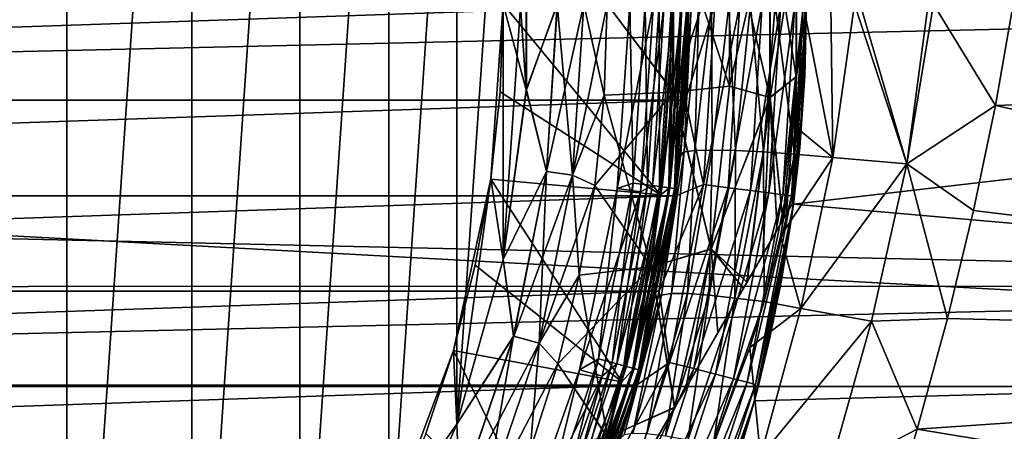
# Model space of a CAD drawing. Header units: metres. Extents: x -139 to 106, y -189 to 40.
# Tile 276 of 291: x 82.82 to 91.18, y -3.62 to -0.13. Entities that reach past the tile are written whole.
import ezdxf

# ---------------------------------------------------------------- set-up
doc = ezdxf.new("R2010")
doc.units = ezdxf.units.M
doc.layers.add('solid_153_ABGANG1_SW0003', color=7, linetype='CONTINUOUS')

msp = doc.modelspace()

# ---------------------------------------------------------------- linework, layer by layer
at = {"layer": 'solid_153_ABGANG1_SW0003'}
for points in [[(82.032326, 9.095349, 28.537949), (83.219223, 8.257363, 28.537949), (82.032333, -9.095345, 28.537949)], [(83.219223, 8.257363, 28.537949), (83.219231, -8.257359, 28.537949), (82.032333, -9.095345, 28.537949)], [(83.219223, 8.257363, 28.537949), (84.280884, 7.26566, 28.537949), (83.219231, -8.257359, 28.537949)], [(84.280884, 7.26566, 28.537949), (84.280891, -7.265655, 28.537949), (83.219231, -8.257359, 28.537949)], [(84.280884, 7.26566, 28.537949), (85.197647, 6.13864, 28.537949), (84.280891, -7.265655, 28.537949)], [(85.197647, 6.13864, 28.537949), (85.197655, -6.138634, 28.537949), (84.280891, -7.265655, 28.537949)], [(85.197647, 6.13864, 28.537949), (85.952446, 4.897264, 28.537949), (85.197655, -6.138634, 28.537949)], [(85.952446, 4.897264, 28.537949), (85.952454, -4.897257, 28.537949), (85.197655, -6.138634, 28.537949)], [(85.952446, 4.897264, 28.537949), (86.531204, 3.564679, 28.537949), (85.952454, -4.897257, 28.537949)], [(86.531204, 3.564679, 28.537949), (86.531204, -3.564672, 28.537949), (85.952454, -4.897257, 28.537949)], [(86.531204, 3.564679, 28.537949), (86.923134, 2.165716, 28.537949), (86.531204, -3.564672, 28.537949)], [(86.923134, 2.165716, 28.537949), (86.923134, -2.165708, 28.537949), (86.531204, -3.564672, 28.537949)], [(86.923134, 2.165716, 28.537949), (87.120941, 0.726418, 28.537949), (86.923134, -2.165708, 28.537949)], [(87.120934, -0.726433, 44.537949), (86.923134, 2.165693, 44.537949), (86.925003, 0, 44.537949)], [(87.120934, -0.726433, 44.537949), (87.120941, 0.726395, 44.537949), (86.923134, 2.165693, 44.537949)], [(89.190033, -0.792887, 30.873369), (88.846123, 0.696166, 30.100658), (89.190041, 0.79285, 30.873369)], [(89.190926, 0.792185, 42.20013), (88.84742, 0.695155, 42.973019), (88.84742, -0.695076, 42.973019)], [(89.190926, 0.792185, 42.20013), (88.84742, -0.695076, 42.973019), (89.190926, -0.792235, 42.20013)], [(89.190033, -0.792887, 30.873369), (89.190041, 0.79285, 30.873369), (89.413574, -0.61593, 31.693947)], [(89.190041, 0.79285, 30.873369), (89.413574, 0.615928, 31.693947), (89.413574, -0.61593, 31.693947)], [(89.190926, 0.792185, 42.20013), (89.190926, -0.792235, 42.20013), (89.414017, 0.615585, 41.379444)], [(87.120941, 0.726418, 28.537949), (87.120941, -0.726411, 28.537949), (86.923134, -2.165708, 28.537949)], [(87.384338, 0, 44.509071), (87.120941, 0.726395, 44.537949), (87.120934, -0.726433, 44.537949)], [(87.384102, 0, 28.566771), (87.120941, -0.726411, 28.537949), (87.120941, 0.726418, 28.537949)], [(87.80719, -0.000001, 44.287949), (88.369263, -0.746751, 43.675884), (88.369263, 0.746751, 43.675884)], [(87.80719, 0, 28.787949), (88.367668, 0.746651, 29.398035), (88.367668, -0.746651, 29.398035)], [(88.367668, 0.746651, 29.398035), (88.846123, 0.696166, 30.100658), (88.846123, -0.696101, 30.100658)], [(88.367668, -0.746651, 29.398035), (88.367668, 0.746651, 29.398035), (88.846123, -0.696101, 30.100658)], [(88.84742, 0.695155, 42.973019), (88.369263, 0.746751, 43.675884), (88.369263, -0.746751, 43.675884)], [(88.84742, -0.695076, 42.973019), (88.84742, 0.695155, 42.973019), (88.369263, -0.746751, 43.675884)], [(89.190033, -0.792887, 30.873369), (88.846123, -0.696101, 30.100658), (88.846123, 0.696166, 30.100658)], [(89.190926, -0.792235, 42.20013), (89.414017, -0.615591, 41.379444), (89.414017, 0.615585, 41.379444)], [(89.413574, -0.61593, 31.693947), (89.413574, 0.615928, 31.693947), (89.5, 0, 32.537949)], [(89.414017, 0.615585, 41.379444), (89.414017, -0.615591, 41.379444), (89.5, 0, 40.537949)], [(106.32415, -3.243473, -5.962051), (46.5, 0, -5.962051), (106.5, 0, -5.962051)], [(106.32415, -3.243473, -5.962051), (46.67585, -3.243473, -5.962051), (46.5, 0, -5.962051)], [(100.499969, 0, 96.062759), (47.66711, 0, 96.062759), (47.66711, -1.202454, 96.026581)], [(100.499969, -2.390401, 95.919395), (100.499969, 0, 96.062759), (47.66711, -1.202454, 96.026581)], [(64.527664, -0.814289, 28.037949), (88.5, 0, 28.037949), (64.5, 0, 28.037949)], [(64.527664, -0.814289, 28.037949), (88.472336, -0.814296, 28.037949), (88.5, 0, 28.037949)], [(86.818886, -1.483625, 44.537949), (86.925003, 0, 44.537949), (86.898445, -0.743642, 45.037949)], [(86.923126, -2.16573, 44.537949), (86.925003, 0, 44.537949), (86.818886, -1.483625, 44.537949)], [(86.898445, -0.743642, 45.037949), (86.925003, 0, 45.037949), (88.261497, -1.616595, 46.051201)], [(86.925003, 0, 44.537949), (86.925003, 0, 45.037949), (86.898445, -0.743642, 45.037949)], [(86.923126, -2.16573, 44.537949), (87.120934, -0.726433, 44.537949), (86.925003, 0, 44.537949)], [(86.925003, 0, 45.037949), (88.37207, 0, 46.051201), (88.261497, -1.616595, 46.051201)], [(87.291222, -1.420691, 44.509071), (87.384338, 0, 44.509071), (87.120934, -0.726433, 44.537949)], [(87.290993, -1.420661, 28.566771), (87.120941, -0.726411, 28.537949), (87.384102, 0, 28.566771)], [(87.290993, -1.420661, 28.566771), (87.384102, 0, 28.566771), (87.514107, -1.450035, 28.651798)], [(87.60936, 0, 44.423988), (87.384338, 0, 44.509071), (87.291222, -1.420691, 44.509071)], [(87.51432, -1.450063, 44.423988), (87.60936, 0, 44.423988), (87.291222, -1.420691, 44.509071)], [(87.384102, 0, 28.566771), (87.609146, 0, 28.651798), (87.514107, -1.450035, 28.651798)], [(87.514107, -1.450035, 28.651798), (87.609146, 0, 28.651798), (87.78083, -0.771629, 28.787949)], [(87.51432, -1.450063, 44.423988), (87.80719, -0.000001, 44.287949), (87.60936, 0, 44.423988)], [(87.609146, 0, 28.651798), (87.80719, 0, 28.787949), (87.78083, -0.771629, 28.787949)], [(88.029419, -1.517877, 47.054852), (87.892921, -1.565691, 47.037949), (88, 0, 47.037949)], [(88.199997, 0, 47.037949), (88, 0, 47.037949), (87.892921, -1.565691, 47.037949)], [(88.091026, -1.593165, 47.037949), (88.199997, 0, 47.037949), (87.892921, -1.565691, 47.037949)], [(88.128906, 0, 47.054852), (88.029419, -1.517877, 47.054852), (88, 0, 47.037949)], [(88.292435, 0, 47.023354), (88.199997, 0, 47.037949), (88.091026, -1.593165, 47.037949)], [(88.191551, -1.539222, 47.023354), (88.292435, 0, 47.023354), (88.091026, -1.593165, 47.037949)], [(88.376183, 0, 46.980766), (88.292435, 0, 47.023354), (88.191551, -1.539222, 47.023354)], [(88.274582, -1.550153, 46.980766), (88.376183, 0, 46.980766), (88.191551, -1.539222, 47.023354)], [(88.338486, -1.558566, 46.117798), (88.261497, -1.616595, 46.051201), (88.37207, 0, 46.051201)], [(88.274582, -1.550153, 46.980766), (88.340477, -1.558829, 46.91436), (88.44265, 0, 46.91436)], [(88.274582, -1.550153, 46.980766), (88.44265, 0, 46.91436), (88.376183, 0, 46.980766)], [(88.440636, 0, 46.117798), (88.338486, -1.558566, 46.117798), (88.37207, 0, 46.051201)], [(88.340477, -1.558829, 46.91436), (88.382782, -1.564398, 46.830654), (88.485313, 0, 46.830654)], [(88.340477, -1.558829, 46.91436), (88.485313, 0, 46.830654), (88.44265, 0, 46.91436)], [(88.382782, -1.564398, 46.830654), (88.388229, -1.634014, 46.737949), (88.5, 0, 46.737949)], [(88.485313, 0, 46.830654), (88.382782, -1.564398, 46.830654), (88.5, 0, 46.737949)], [(88.482964, 0, 47.408539), (88.5, 0, 47.537949), (88.388229, -1.633999, 47.537949)], [(88.430504, -1.289636, 54.445465), (88.388229, -1.633999, 47.537949), (88.5, 0, 47.537949)], [(88.5, 0, 46.296947), (88.5, 0, 46.737949), (88.388229, -1.634014, 46.737949)], [(88.388229, -1.634014, 46.296947), (88.5, 0, 46.296947), (88.388229, -1.634014, 46.737949)], [(88.484802, 0, 46.202675), (88.5, 0, 46.296947), (88.388229, -1.634014, 46.296947)], [(88.432564, -1.27039, 54.443913), (88.430504, -1.289636, 54.445465), (88.5, 0, 47.537949)], [(88.5, 0, 50.955509), (88.432564, -1.27039, 54.443913), (88.5, 0, 47.537949)], [(88.5, 0, 50.955509), (88.5, 0, 54.37207), (88.432564, -1.27039, 54.443913)], [(88.521072, -0.025554, 54.624714), (88.432564, -1.27039, 54.443913), (88.5, 0, 54.37207)], [(88.721428, 0, 28.013126), (88.5, 0, 28.037949), (88.472336, -0.814296, 28.037949)], [(89.37262, -1.62619, 27.260469), (89.388786, -1.696844, 27.037949), (89.5, 0, 27.037949)], [(89.47493, 0, 27.260469), (89.37262, -1.62619, 27.260469), (89.5, 0, 27.037949)], [(89.388779, -1.696847, 5.037949), (89.5, 0, 5.037949), (89.442871, -1.217411, 8.727747)], [(89.388779, -1.696847, 5.037949), (104, 0, 5.037949), (89.5, 0, 5.037949)], [(89.388779, -1.696847, 5.037949), (103.840065, -2.961596, 5.037949), (104, 0, 5.037949)], [(89.388786, -1.696844, 27.037949), (89.485641, -0.610831, 16.491119), (89.5, 0, 16.537949)], [(89.388786, -1.696844, 27.037949), (89.5, 0, 16.537949), (89.5, 0, 27.037949)], [(89.413574, -0.61593, 31.693947), (89.5, 0, 32.537949), (89.392303, -1.669873, 32.537949)], [(89.392303, -1.669873, 40.537949), (89.392303, -1.669873, 32.537949), (89.5, 0, 32.537949)], [(89.392303, -1.669873, 40.537949), (89.5, 0, 32.537949), (89.5, 0, 40.537949)], [(89.414017, -0.615591, 41.379444), (89.392303, -1.669873, 40.537949), (89.5, 0, 40.537949)], [(89.442871, -1.217411, 8.727747), (89.5, 0, 5.037949), (89.485603, -0.611632, 8.584953)], [(89.485603, -0.611632, 8.584953), (89.5, 0, 5.037949), (89.5, 0, 8.53795)], [(89.485641, -0.610831, 16.491119), (89.485603, -0.611632, 8.584953), (89.5, 0, 8.53795)], [(89.5, 0, 16.537949), (89.485641, -0.610831, 16.491119), (89.5, 0, 8.53795)], [(89.722389, -1.300859, 55.948036), (89.705284, -0.000017, 55.857059), (89.908905, 0.000018, 55.913486)], [(90.353012, -1.35422, 56.07415), (89.722389, -1.300859, 55.948036), (89.908905, 0.000018, 55.913486)], [(90.353012, -1.35422, 56.07415), (89.908905, 0.000018, 55.913486), (89.956253, 0.000024, 55.925045)], [(90.353012, -1.35422, 56.07415), (89.956253, 0.000024, 55.925045), (90.533165, 0.000042, 56.024555)], [(90.353012, -1.35422, 56.07415), (90.533165, 0.000042, 56.024555), (90.579102, 0.00004, 56.029541)], [(91.104652, -0.8594, 56.081245), (90.353012, -1.35422, 56.07415), (90.579102, 0.00004, 56.029541)], [(91.104652, -0.8594, 56.081245), (90.579102, 0.00004, 56.029541), (91.254692, 0, 56.062771)], [(100.499969, -0.532421, 56.069859), (91.104652, -0.8594, 56.081245), (91.254692, 0, 56.062771)], [(87.51432, -1.450063, 44.423988), (87.78083, -0.77163, 44.287949), (87.80719, -0.000001, 44.287949)], [(87.78083, -0.771629, 28.787949), (87.80719, 0, 28.787949), (88.367668, -0.746651, 29.398035)], [(87.80719, -0.000001, 44.287949), (87.78083, -0.77163, 44.287949), (88.369263, -0.746751, 43.675884)], [(88.149139, -1.533638, 47.10474), (88.029419, -1.517877, 47.054852), (88.128906, 0, 47.054852)], [(88.149139, -1.533638, 47.10474), (88.128906, 0, 47.054852), (88.249657, 0, 47.10474)], [(88.149139, -1.533638, 47.10474), (88.249657, 0, 47.10474), (88.251961, -1.547175, 47.184212)], [(88.249657, 0, 47.10474), (88.353371, 0, 47.184212), (88.251961, -1.547175, 47.184212)], [(88.251961, -1.547175, 47.184212), (88.353371, 0, 47.184212), (88.330856, -1.557562, 47.287834)], [(88.330856, -1.557562, 47.287834), (88.432945, 0, 47.287834), (88.380447, -1.56409, 47.408539)], [(88.353371, 0, 47.184212), (88.432945, 0, 47.287834), (88.330856, -1.557562, 47.287834)], [(88.440636, 0, 46.117798), (88.382271, -1.564331, 46.202675), (88.338486, -1.558566, 46.117798)], [(88.380447, -1.56409, 47.408539), (88.482964, 0, 47.408539), (88.388229, -1.633999, 47.537949)], [(88.432945, 0, 47.287834), (88.482964, 0, 47.408539), (88.380447, -1.56409, 47.408539)], [(88.382271, -1.564331, 46.202675), (88.484802, 0, 46.202675), (88.388229, -1.634014, 46.296947)], [(88.440636, 0, 46.117798), (88.484802, 0, 46.202675), (88.382271, -1.564331, 46.202675)], [(88.462418, -1.252764, 54.730721), (88.432564, -1.27039, 54.443913), (88.521072, -0.025554, 54.624714)], [(88.462418, -1.252764, 54.730721), (88.521072, -0.025554, 54.624714), (88.585793, -0.021915, 54.874065)], [(88.551155, -1.241606, 55.018131), (88.462418, -1.252764, 54.730721), (88.585793, -0.021915, 54.874065)], [(88.721428, 0, 28.013126), (88.472336, -0.814296, 28.037949), (88.625061, -1.531751, 28.013126)], [(88.551155, -1.241606, 55.018131), (88.585793, -0.021915, 54.874065), (88.693443, -0.016311, 55.110756)], [(88.698891, -1.237998, 55.287842), (88.551155, -1.241606, 55.018131), (88.693443, -0.016311, 55.110756)], [(88.625061, -1.531751, 28.013126), (88.835037, -1.558277, 27.939308), (88.933075, 0, 27.939308)], [(88.721428, 0, 28.013126), (88.625061, -1.531751, 28.013126), (88.933075, 0, 27.939308)], [(88.698891, -1.237998, 55.287842), (88.693443, -0.016311, 55.110756), (88.840797, -0.010632, 55.325802)], [(88.898293, -1.242421, 55.522217), (88.698891, -1.237998, 55.287842), (88.840797, -0.010632, 55.325802)], [(88.835037, -1.558277, 27.939308), (89.02343, -1.582077, 27.8202), (89.122963, 0, 27.8202)], [(88.933075, 0, 27.939308), (88.835037, -1.558277, 27.939308), (89.122963, 0, 27.8202)], [(88.898293, -1.242421, 55.522217), (88.840797, -0.010632, 55.325802), (89.023285, -0.006085, 55.512192)], [(89.135658, -1.254375, 55.70792), (88.898293, -1.242421, 55.522217), (89.023285, -0.006085, 55.512192)], [(89.135658, -1.254375, 55.70792), (89.023285, -0.006085, 55.512192), (89.235321, -0.002482, 55.664158)], [(89.02343, -1.582077, 27.8202), (89.180763, -1.601953, 27.661791), (89.281555, 0, 27.661791)], [(89.122963, 0, 27.8202), (89.02343, -1.582077, 27.8202), (89.281555, 0, 27.661791)], [(89.397369, -1.273497, 55.839706), (89.135658, -1.254375, 55.70792), (89.235321, -0.002482, 55.664158)], [(89.180763, -1.601953, 27.661791), (89.299141, -1.616908, 27.472034), (89.400871, 0, 27.472034)], [(89.281555, 0, 27.661791), (89.180763, -1.601953, 27.661791), (89.400871, 0, 27.472034)], [(89.397369, -1.273497, 55.839706), (89.235321, -0.002482, 55.664158), (89.470551, -0.000008, 55.777119)], [(89.299141, -1.616908, 27.472034), (89.37262, -1.62619, 27.260469), (89.47493, 0, 27.260469)], [(89.400871, 0, 27.472034), (89.299141, -1.616908, 27.472034), (89.47493, 0, 27.260469)], [(89.421997, -1.052982, 55.82589), (89.397369, -1.273497, 55.839706), (89.470551, -0.000008, 55.777119)], [(89.722389, -1.300859, 55.948036), (89.421997, -1.052982, 55.82589), (89.470551, -0.000008, 55.777119)], [(89.722389, -1.300859, 55.948036), (89.470551, -0.000008, 55.777119), (89.705284, -0.000017, 55.857059)], [(100.499969, -0.532421, 56.069859), (100.499969, -2.918158, 56.27681), (91.104652, -0.8594, 56.081245)], [(89.190033, -0.792887, 30.873369), (89.413574, -0.61593, 31.693947), (89.297623, -1.833862, 31.694542)], [(89.190926, -0.792235, 42.20013), (89.298195, -1.832883, 41.378895), (89.414017, -0.615591, 41.379444)], [(89.330719, -1.776545, 31.854881), (89.297623, -1.833862, 31.694542), (89.413574, -0.61593, 31.693947)], [(89.414017, -0.615591, 41.379444), (89.298195, -1.832883, 41.378895), (89.330696, -1.776581, 41.22113)], [(89.414017, -0.615591, 41.379444), (89.330696, -1.776581, 41.22113), (89.377144, -1.696135, 40.878838)], [(89.377136, -1.69614, 32.197029), (89.330719, -1.776545, 31.854881), (89.413574, -0.61593, 31.693947)], [(89.377136, -1.69614, 32.197029), (89.413574, -0.61593, 31.693947), (89.392303, -1.669873, 32.537949)], [(89.414017, -0.615591, 41.379444), (89.377144, -1.696135, 40.878838), (89.392303, -1.669873, 40.537949)], [(89.388786, -1.696844, 27.037949), (89.442924, -1.216839, 16.348291), (89.485641, -0.610831, 16.491119)], [(89.442924, -1.216839, 16.348291), (89.442871, -1.217411, 8.727747), (89.485603, -0.611632, 8.584953)], [(89.485641, -0.610831, 16.491119), (89.442924, -1.216839, 16.348291), (89.485603, -0.611632, 8.584953)], [(86.818871, -1.483783, 45.037949), (86.898445, -0.743642, 45.037949), (88.261497, -1.616595, 46.051201)], [(86.818886, -1.483625, 44.537949), (86.898445, -0.743642, 45.037949), (86.818871, -1.483783, 45.037949)], [(87.291222, -1.420691, 44.509071), (87.120934, -0.726433, 44.537949), (86.923126, -2.16573, 44.537949)], [(87.290993, -1.420661, 28.566771), (86.923134, -2.165708, 28.537949), (87.120941, -0.726411, 28.537949)], [(87.701874, -1.539661, 44.287949), (88.182083, -2.228476, 43.675884), (88.369263, -0.746751, 43.675884)], [(87.78083, -0.77163, 44.287949), (87.701874, -1.539661, 44.287949), (88.369263, -0.746751, 43.675884)], [(87.78083, -0.771629, 28.787949), (88.367668, -0.746651, 29.398035), (88.180511, -2.228177, 29.398035)], [(88.180511, -2.228177, 29.398035), (88.367668, -0.746651, 29.398035), (88.689621, -2.079544, 30.100658)], [(88.691391, -2.076524, 42.973019), (88.369263, -0.746751, 43.675884), (88.182083, -2.228476, 43.675884)], [(88.367668, -0.746651, 29.398035), (88.846123, -0.696101, 30.100658), (88.689621, -2.079544, 30.100658)], [(88.691391, -2.076524, 42.973019), (88.84742, -0.695076, 42.973019), (88.369263, -0.746751, 43.675884)], [(89.190033, -0.792887, 30.873369), (88.689621, -2.079544, 30.100658), (88.846123, -0.696101, 30.100658)], [(89.190926, -0.792235, 42.20013), (88.84742, -0.695076, 42.973019), (88.691391, -2.076524, 42.973019)], [(64.527664, -0.814289, 28.037949), (64.610924, -1.627839, 28.037949), (88.472336, -0.814296, 28.037949)], [(64.610924, -1.627839, 28.037949), (88.389076, -1.627851, 28.037949), (88.472336, -0.814296, 28.037949)], [(87.514107, -1.450035, 28.651798), (87.78083, -0.771629, 28.787949), (87.701874, -1.53966, 28.787949)], [(87.51432, -1.450063, 44.423988), (87.701874, -1.539661, 44.287949), (87.78083, -0.77163, 44.287949)], [(87.701874, -1.53966, 28.787949), (87.78083, -0.771629, 28.787949), (88.180511, -2.228177, 29.398035)], [(88.625061, -1.531751, 28.013126), (88.472336, -0.814296, 28.037949), (88.389076, -1.627851, 28.037949)], [(88.993904, -2.359927, 30.87348), (88.689621, -2.079544, 30.100658), (89.190033, -0.792887, 30.873369)], [(89.190926, -0.792235, 42.20013), (88.691391, -2.076524, 42.973019), (88.995201, -2.357679, 42.199989)], [(89.130684, -2.123014, 31.165167), (88.993904, -2.359927, 30.87348), (89.190033, -0.792887, 30.873369)], [(89.190926, -0.792235, 42.20013), (88.995201, -2.357679, 42.199989), (89.130531, -2.123279, 41.911102)], [(89.190926, -0.792235, 42.20013), (89.130531, -2.123279, 41.911102), (89.250107, -1.916172, 41.56543)], [(89.130684, -2.123014, 31.165167), (89.190033, -0.792887, 30.873369), (89.250175, -1.916045, 31.510727)], [(89.190033, -0.792887, 30.873369), (89.297623, -1.833862, 31.694542), (89.250175, -1.916045, 31.510727)], [(89.190926, -0.792235, 42.20013), (89.250107, -1.916172, 41.56543), (89.298195, -1.832883, 41.378895)], [(91.104652, -0.8594, 56.081245), (90.918427, -1.750895, 56.139561), (90.353012, -1.35422, 56.07415)], [(100.499969, -2.918158, 56.27681), (90.918427, -1.750895, 56.139561), (91.104652, -0.8594, 56.081245)], [(89.722389, -1.300859, 55.948036), (89.397369, -1.273497, 55.839706), (89.421997, -1.052982, 55.82589)], [(100.499969, -2.390401, 95.919395), (47.66711, -1.202454, 96.026581), (47.66711, -2.406007, 95.917511)], [(88.269287, -2.468145, 54.842915), (88.430504, -1.289636, 54.445465), (88.462418, -1.252764, 54.730721)], [(88.269287, -2.468145, 54.842915), (88.462418, -1.252764, 54.730721), (88.352867, -2.45542, 55.116848)], [(88.352867, -2.45542, 55.116848), (88.462418, -1.252764, 54.730721), (88.551155, -1.241606, 55.018131)], [(88.352867, -2.45542, 55.116848), (88.551155, -1.241606, 55.018131), (88.489403, -2.455553, 55.376259)], [(88.462418, -1.252764, 54.730721), (88.430504, -1.289636, 54.445465), (88.432564, -1.27039, 54.443913)], [(88.489403, -2.455553, 55.376259), (88.551155, -1.241606, 55.018131), (88.698891, -1.237998, 55.287842)], [(88.489403, -2.455553, 55.376259), (88.698891, -1.237998, 55.287842), (88.673103, -2.469039, 55.60561)], [(88.673103, -2.469039, 55.60561), (88.698891, -1.237998, 55.287842), (88.898293, -1.242421, 55.522217)], [(88.673103, -2.469039, 55.60561), (88.898293, -1.242421, 55.522217), (88.892761, -2.494879, 55.792542)], [(88.892761, -2.494879, 55.792542), (88.898293, -1.242421, 55.522217), (89.135658, -1.254375, 55.70792)], [(89.442924, -1.216839, 16.348291), (89.374863, -1.799434, 16.110357), (89.442871, -1.217411, 8.727747)], [(89.388786, -1.696844, 27.037949), (89.374863, -1.799434, 16.110357), (89.442924, -1.216839, 16.348291)], [(89.374863, -1.799434, 16.110357), (89.374901, -1.799152, 8.965408), (89.442871, -1.217411, 8.727747)], [(89.388779, -1.696847, 5.037949), (89.442871, -1.217411, 8.727747), (89.374901, -1.799152, 8.965408)], [(88.430504, -1.289636, 54.445465), (88.238411, -2.49192, 54.57024), (88.388229, -1.633999, 47.537949)], [(88.269287, -2.468145, 54.842915), (88.238411, -2.49192, 54.57024), (88.430504, -1.289636, 54.445465)], [(88.892761, -2.494879, 55.792542), (89.135658, -1.254375, 55.70792), (89.139824, -2.523896, 55.931072)], [(89.139824, -2.523896, 55.931072), (89.135658, -1.254375, 55.70792), (89.397369, -1.273497, 55.839706)], [(89.279648, -1.967557, 55.888371), (89.139824, -2.523896, 55.931072), (89.397369, -1.273497, 55.839706)], [(89.722389, -1.300859, 55.948036), (89.279648, -1.967557, 55.888371), (89.397369, -1.273497, 55.839706)], [(89.722389, -1.300859, 55.948036), (89.452309, -2.583112, 56.05479), (89.279648, -1.967557, 55.888371)], [(90.353012, -1.35422, 56.07415), (89.452309, -2.583112, 56.05479), (89.722389, -1.300859, 55.948036)], [(87.013466, -2.817074, 44.509071), (87.291222, -1.420691, 44.509071), (86.923126, -2.16573, 44.537949)], [(87.013237, -2.817014, 28.566771), (86.923134, -2.165708, 28.537949), (87.290993, -1.420661, 28.566771)], [(87.013237, -2.817014, 28.566771), (87.290993, -1.420661, 28.566771), (87.230614, -2.875259, 28.651798)], [(87.51432, -1.450063, 44.423988), (87.291222, -1.420691, 44.509071), (87.013466, -2.817074, 44.509071)], [(87.290993, -1.420661, 28.566771), (87.514107, -1.450035, 28.651798), (87.230614, -2.875259, 28.651798)], [(90.353012, -1.35422, 56.07415), (90.051018, -2.688955, 56.203999), (89.452309, -2.583112, 56.05479)], [(90.696686, -2.668247, 56.241558), (90.051018, -2.688955, 56.203999), (90.353012, -1.35422, 56.07415)], [(90.918427, -1.750895, 56.139561), (90.696686, -2.668247, 56.241558), (90.353012, -1.35422, 56.07415)], [(86.502716, -2.93705, 44.537949), (86.818886, -1.483625, 44.537949), (86.68679, -2.215828, 45.037949)], [(86.531197, -3.564693, 44.537949), (86.818886, -1.483625, 44.537949), (86.502716, -2.93705, 44.537949)], [(86.531197, -3.564693, 44.537949), (86.923126, -2.16573, 44.537949), (86.818886, -1.483625, 44.537949)], [(86.818886, -1.483625, 44.537949), (86.818871, -1.483783, 45.037949), (86.68679, -2.215828, 45.037949)], [(86.68679, -2.215828, 45.037949), (86.818871, -1.483783, 45.037949), (87.931824, -3.20306, 46.051201)], [(86.818871, -1.483783, 45.037949), (88.261497, -1.616595, 46.051201), (87.931824, -3.20306, 46.051201)], [(87.23082, -2.875314, 44.423988), (87.51432, -1.450063, 44.423988), (87.013466, -2.817074, 44.509071)], [(87.230614, -2.875259, 28.651798), (87.514107, -1.450035, 28.651798), (87.570686, -2.300514, 28.787949)], [(87.23082, -2.875314, 44.423988), (87.701874, -1.539661, 44.287949), (87.51432, -1.450063, 44.423988)], [(87.514107, -1.450035, 28.651798), (87.701874, -1.53966, 28.787949), (87.570686, -2.300514, 28.787949)], [(87.23082, -2.875314, 44.423988), (87.570686, -2.300514, 44.287949), (87.701874, -1.539661, 44.287949)], [(87.570686, -2.300514, 28.787949), (87.701874, -1.53966, 28.787949), (88.180511, -2.228177, 29.398035)], [(87.701874, -1.539661, 44.287949), (87.570686, -2.300514, 44.287949), (88.182083, -2.228476, 43.675884)], [(87.732658, -3.009782, 47.054852), (87.573608, -3.10244, 47.037949), (87.892921, -1.565691, 47.037949)], [(88.091026, -1.593165, 47.037949), (87.892921, -1.565691, 47.037949), (87.573608, -3.10244, 47.037949)], [(88.029419, -1.517877, 47.054852), (87.732658, -3.009782, 47.054852), (87.892921, -1.565691, 47.037949)], [(87.849297, -3.041036, 47.10474), (87.732658, -3.009782, 47.054852), (88.029419, -1.517877, 47.054852)], [(87.849297, -3.041036, 47.10474), (88.029419, -1.517877, 47.054852), (88.149139, -1.533638, 47.10474)], [(87.849297, -3.041036, 47.10474), (88.149139, -1.533638, 47.10474), (87.949478, -3.067878, 47.184212)], [(87.890617, -3.052107, 47.023354), (88.191551, -1.539222, 47.023354), (88.091026, -1.593165, 47.037949)], [(88.274582, -1.550153, 46.980766), (88.191551, -1.539222, 47.023354), (87.890617, -3.052107, 47.023354)], [(88.274582, -1.550153, 46.980766), (87.890617, -3.052107, 47.023354), (87.971512, -3.073782, 46.980766)], [(88.149139, -1.533638, 47.10474), (88.251961, -1.547175, 47.184212), (87.949478, -3.067878, 47.184212)], [(87.949478, -3.067878, 47.184212), (88.251961, -1.547175, 47.184212), (88.026344, -3.088474, 47.287834)], [(88.274582, -1.550153, 46.980766), (87.971512, -3.073782, 46.980766), (88.340477, -1.558829, 46.91436)], [(87.971512, -3.073782, 46.980766), (88.035713, -3.090985, 46.91436), (88.340477, -1.558829, 46.91436)], [(88.251961, -1.547175, 47.184212), (88.330856, -1.557562, 47.287834), (88.026344, -3.088474, 47.287834)], [(88.026344, -3.088474, 47.287834), (88.330856, -1.557562, 47.287834), (88.074654, -3.101419, 47.408539)], [(88.338486, -1.558566, 46.117798), (88.076431, -3.101895, 46.202675), (88.033768, -3.090464, 46.117798)], [(88.338486, -1.558566, 46.117798), (88.033768, -3.090464, 46.117798), (88.261497, -1.616595, 46.051201)], [(88.340477, -1.558829, 46.91436), (88.035713, -3.090985, 46.91436), (88.382782, -1.564398, 46.830654)], [(88.035713, -3.090985, 46.91436), (88.076927, -3.102028, 46.830654), (88.382782, -1.564398, 46.830654)], [(88.330856, -1.557562, 47.287834), (88.380447, -1.56409, 47.408539), (88.074654, -3.101419, 47.408539)], [(88.074654, -3.101419, 47.408539), (88.380447, -1.56409, 47.408539), (88.388229, -1.633999, 47.537949)], [(88.338486, -1.558566, 46.117798), (88.382271, -1.564331, 46.202675), (88.076431, -3.101895, 46.202675)], [(88.076431, -3.101895, 46.202675), (88.382271, -1.564331, 46.202675), (88.388229, -1.634014, 46.296947)], [(88.382782, -1.564398, 46.830654), (88.076927, -3.102028, 46.830654), (88.388229, -1.634014, 46.737949)], [(88.625061, -1.531751, 28.013126), (88.389076, -1.627851, 28.037949), (88.250206, -2.435702, 28.037949)], [(88.625061, -1.531751, 28.013126), (88.250206, -2.435702, 28.037949), (88.337471, -3.039345, 28.013126)], [(88.625061, -1.531751, 28.013126), (88.337471, -3.039345, 28.013126), (88.835037, -1.558277, 27.939308)], [(88.337471, -3.039345, 28.013126), (88.542465, -3.09198, 27.939308), (88.835037, -1.558277, 27.939308)], [(88.835037, -1.558277, 27.939308), (88.542465, -3.09198, 27.939308), (89.02343, -1.582077, 27.8202)], [(88.542465, -3.09198, 27.939308), (88.726387, -3.139203, 27.8202), (89.02343, -1.582077, 27.8202)], [(89.02343, -1.582077, 27.8202), (88.726387, -3.139203, 27.8202), (89.180763, -1.601953, 27.661791)], [(64.610924, -1.627839, 28.037949), (64.749794, -2.435689, 28.037949), (88.389076, -1.627851, 28.037949)], [(64.749794, -2.435689, 28.037949), (88.250206, -2.435702, 28.037949), (88.389076, -1.627851, 28.037949)], [(89.392303, -1.669873, 32.537949), (84.392303, -10.330127, 32.537949), (84.407471, -10.303864, 32.197056)], [(89.392303, -1.669873, 40.537949), (84.392303, -10.330127, 32.537949), (89.392303, -1.669873, 32.537949)], [(89.392303, -1.669873, 40.537949), (84.392303, -10.330127, 40.537949), (84.392303, -10.330127, 32.537949)], [(89.377144, -1.696135, 40.878838), (84.392303, -10.330127, 40.537949), (89.392303, -1.669873, 40.537949)], [(89.377136, -1.69614, 32.197029), (89.392303, -1.669873, 32.537949), (84.407471, -10.303864, 32.197056)], [(87.766129, -3.156634, 47.037949), (88.091026, -1.593165, 47.037949), (87.573608, -3.10244, 47.037949)], [(87.890617, -3.052107, 47.023354), (88.091026, -1.593165, 47.037949), (87.766129, -3.156634, 47.037949)], [(88.033768, -3.090464, 46.117798), (87.931824, -3.20306, 46.051201), (88.261497, -1.616595, 46.051201)], [(88.076927, -3.102028, 46.830654), (88.055, -3.237575, 46.737949), (88.388229, -1.634014, 46.737949)], [(88.388229, -1.634014, 46.296947), (88.388229, -1.634014, 46.737949), (88.055, -3.237575, 46.737949)], [(88.055, -3.237575, 46.296947), (88.388229, -1.634014, 46.296947), (88.055, -3.237575, 46.737949)], [(88.076431, -3.101895, 46.202675), (88.388229, -1.634014, 46.296947), (88.055, -3.237575, 46.296947)], [(88.074654, -3.101419, 47.408539), (88.388229, -1.633999, 47.537949), (88.055008, -3.23756, 47.537949)], [(88.238411, -2.49192, 54.57024), (88.055008, -3.23756, 47.537949), (88.388229, -1.633999, 47.537949)], [(88.726387, -3.139203, 27.8202), (88.879997, -3.178643, 27.661791), (89.180763, -1.601953, 27.661791)], [(89.180763, -1.601953, 27.661791), (88.879997, -3.178643, 27.661791), (89.299141, -1.616908, 27.472034)], [(88.879997, -3.178643, 27.661791), (88.995567, -3.208316, 27.472034), (89.299141, -1.616908, 27.472034)], [(89.299141, -1.616908, 27.472034), (88.995567, -3.208316, 27.472034), (89.37262, -1.62619, 27.260469)], [(88.995567, -3.208316, 27.472034), (89.067299, -3.226733, 27.260469), (89.37262, -1.62619, 27.260469)], [(89.37262, -1.62619, 27.260469), (89.067299, -3.226733, 27.260469), (89.388786, -1.696844, 27.037949)], [(89.377144, -1.696135, 40.878838), (84.407471, -10.30386, 40.878868), (84.392303, -10.330127, 40.537949)], [(89.330696, -1.776581, 41.22113), (84.407471, -10.30386, 40.878868), (89.377144, -1.696135, 40.878838)], [(89.377136, -1.69614, 32.197029), (84.407471, -10.303864, 32.197056), (84.453911, -10.223418, 31.854767)], [(89.377136, -1.69614, 32.197029), (84.453911, -10.223418, 31.854767), (89.330719, -1.776545, 31.854881)], [(89.388779, -1.696847, 5.037949), (89.088463, -3.245084, 10.199281), (89.05703, -3.364659, 5.037949)], [(89.388779, -1.696847, 5.037949), (89.05703, -3.364659, 5.037949), (103.840065, -2.961596, 5.037949)], [(89.057037, -3.364655, 27.037949), (89.374863, -1.799434, 16.110357), (89.388786, -1.696844, 27.037949)], [(89.067299, -3.226733, 27.260469), (89.057037, -3.364655, 27.037949), (89.388786, -1.696844, 27.037949)], [(89.388779, -1.696847, 5.037949), (89.188255, -2.829857, 9.710957), (89.088463, -3.245084, 10.199281)], [(89.388779, -1.696847, 5.037949), (89.287262, -2.34221, 9.295419), (89.188255, -2.829857, 9.710957)], [(89.388779, -1.696847, 5.037949), (89.374901, -1.799152, 8.965408), (89.287262, -2.34221, 9.295419)], [(100.499969, -2.918158, 56.27681), (90.696686, -2.668247, 56.241558), (90.918427, -1.750895, 56.139561)], [(89.330696, -1.776581, 41.22113), (84.453888, -10.223456, 41.221012), (84.407471, -10.30386, 40.878868)], [(89.298195, -1.832883, 41.378895), (84.453888, -10.223456, 41.221012), (89.330696, -1.776581, 41.22113)], [(89.298195, -1.832883, 41.378895), (84.486412, -10.167135, 41.378853), (84.453888, -10.223456, 41.221012)], [(89.330719, -1.776545, 31.854881), (84.453911, -10.223418, 31.854767), (84.486992, -10.166121, 31.694498)], [(89.250107, -1.916172, 41.56543), (84.486412, -10.167135, 41.378853), (89.298195, -1.832883, 41.378895)], [(89.330719, -1.776545, 31.854881), (84.486992, -10.166121, 31.694498), (89.297623, -1.833862, 31.694542)], [(89.297623, -1.833862, 31.694542), (84.486992, -10.166121, 31.694498), (84.534508, -10.083828, 31.510469)], [(89.250175, -1.916045, 31.510727), (89.297623, -1.833862, 31.694542), (84.534508, -10.083828, 31.510469)], [(89.057037, -3.364655, 27.037949), (89.287231, -2.342371, 15.780368), (89.374863, -1.799434, 16.110357)], [(89.374863, -1.799434, 16.110357), (89.287231, -2.342371, 15.780368), (89.287262, -2.34221, 9.295419)], [(89.374863, -1.799434, 16.110357), (89.287262, -2.34221, 9.295419), (89.374901, -1.799152, 8.965408)], [(89.250107, -1.916172, 41.56543), (84.534431, -10.083959, 41.565163), (84.486412, -10.167135, 41.378853)], [(89.250107, -1.916172, 41.56543), (84.653923, -9.876992, 41.910725), (84.534431, -10.083959, 41.565163)], [(89.130684, -2.123014, 31.165167), (89.250175, -1.916045, 31.510727), (84.534508, -10.083828, 31.510469)], [(89.130531, -2.123279, 41.911102), (84.653923, -9.876992, 41.910725), (89.250107, -1.916172, 41.56543)], [(89.452309, -2.583112, 56.05479), (89.139824, -2.523896, 55.931072), (89.279648, -1.967557, 55.888371)], [(88.180511, -2.228177, 29.398035), (88.689621, -2.079544, 30.100658), (88.379852, -3.423491, 30.0963)], [(88.38253, -3.418858, 42.977295), (88.691391, -2.076524, 42.973019), (88.182083, -2.228476, 43.675884)], [(88.474472, -3.259608, 30.182089), (88.379852, -3.423491, 30.0963), (88.689621, -2.079544, 30.100658)], [(88.473969, -3.260476, 42.894287), (88.691391, -2.076524, 42.973019), (88.38253, -3.418858, 42.977295)], [(88.473969, -3.260476, 42.894287), (88.747292, -2.787067, 42.588001), (88.691391, -2.076524, 42.973019)], [(88.747719, -2.786328, 30.488457), (88.474472, -3.259608, 30.182089), (88.689621, -2.079544, 30.100658)], [(88.965416, -2.409261, 30.821419), (88.689621, -2.079544, 30.100658), (88.993904, -2.359927, 30.87348)], [(88.747719, -2.786328, 30.488457), (88.689621, -2.079544, 30.100658), (88.965416, -2.409261, 30.821419)], [(88.965157, -2.409715, 42.254948), (88.995201, -2.357679, 42.199989), (88.691391, -2.076524, 42.973019)], [(88.747292, -2.787067, 42.588001), (88.965157, -2.409715, 42.254948), (88.691391, -2.076524, 42.973019)], [(89.130684, -2.123014, 31.165167), (84.534508, -10.083828, 31.510469), (84.654076, -9.876723, 31.164797)], [(88.995201, -2.357679, 42.199989), (84.653923, -9.876992, 41.910725), (89.130531, -2.123279, 41.911102)], [(89.130684, -2.123014, 31.165167), (84.654076, -9.876723, 31.164797), (84.790695, -9.640096, 30.873503)], [(89.130684, -2.123014, 31.165167), (84.790695, -9.640096, 30.873503), (88.993904, -2.359927, 30.87348)], [(87.013466, -2.817074, 44.509071), (86.923126, -2.16573, 44.537949), (86.531197, -3.564693, 44.537949)], [(87.013237, -2.817014, 28.566771), (86.531204, -3.564672, 28.537949), (86.923134, -2.165708, 28.537949)], [(86.502663, -2.937231, 45.037949), (86.68679, -2.215828, 45.037949), (87.931824, -3.20306, 46.051201)], [(86.502716, -2.93705, 44.537949), (86.68679, -2.215828, 45.037949), (86.502663, -2.937231, 45.037949)], [(87.387886, -3.050641, 44.287949), (87.810661, -3.675057, 43.675884), (88.182083, -2.228476, 43.675884)], [(87.570686, -2.300514, 44.287949), (87.387886, -3.050641, 44.287949), (88.182083, -2.228476, 43.675884)], [(87.570686, -2.300514, 28.787949), (88.180511, -2.228177, 29.398035), (87.809143, -3.674563, 29.398035)], [(87.809143, -3.674563, 29.398035), (88.180511, -2.228177, 29.398035), (88.379852, -3.423491, 30.0963)], [(88.38253, -3.418858, 42.977295), (88.182083, -2.228476, 43.675884), (87.810661, -3.675057, 43.675884)], [(87.230614, -2.875259, 28.651798), (87.570686, -2.300514, 28.787949), (87.387886, -3.050641, 28.787949)], [(87.23082, -2.875314, 44.423988), (87.387886, -3.050641, 44.287949), (87.570686, -2.300514, 44.287949)], [(87.387886, -3.050641, 28.787949), (87.570686, -2.300514, 28.787949), (87.809143, -3.674563, 29.398035)], [(100.499969, -2.390401, 95.919395), (47.66711, -2.406007, 95.917511), (47.66711, -3.60336, 95.735481)], [(100.499969, -4.746532, 95.491356), (100.499969, -2.390401, 95.919395), (47.66711, -3.60336, 95.735481)], [(88.995201, -2.357679, 42.199989), (84.789421, -9.642297, 42.200016), (84.653923, -9.876992, 41.910725)], [(88.965157, -2.409715, 42.254948), (84.789421, -9.642297, 42.200016), (88.995201, -2.357679, 42.199989)], [(88.965157, -2.409715, 42.254948), (84.819183, -9.590749, 42.254471), (84.789421, -9.642297, 42.200016)], [(88.993904, -2.359927, 30.87348), (84.790695, -9.640096, 30.873503), (84.81945, -9.590289, 30.820955)], [(88.965157, -2.409715, 42.254948), (85.03688, -9.213687, 42.587429), (84.819183, -9.590749, 42.254471)], [(88.965416, -2.409261, 30.821419), (88.993904, -2.359927, 30.87348), (84.81945, -9.590289, 30.820955)], [(88.747719, -2.786328, 30.488457), (88.965416, -2.409261, 30.821419), (84.81945, -9.590289, 30.820955)], [(88.747292, -2.787067, 42.588001), (85.03688, -9.213687, 42.587429), (88.965157, -2.409715, 42.254948)], [(89.057037, -3.364655, 27.037949), (89.188171, -2.830249, 15.364548), (89.287231, -2.342371, 15.780368)], [(89.287231, -2.342371, 15.780368), (89.188171, -2.830249, 15.364548), (89.188255, -2.829857, 9.710957)], [(89.287231, -2.342371, 15.780368), (89.188255, -2.829857, 9.710957), (89.287262, -2.34221, 9.295419)], [(64.749794, -2.435689, 28.037949), (64.943649, -3.232766, 28.037949), (88.250206, -2.435702, 28.037949)], [(64.943649, -3.232766, 28.037949), (88.056343, -3.232779, 28.037949), (88.250206, -2.435702, 28.037949)], [(88.269287, -2.468145, 54.842915), (87.922195, -3.678784, 54.738777), (87.927719, -3.661598, 54.736027)], [(88.269287, -2.468145, 54.842915), (87.952713, -3.65371, 54.988594), (87.922195, -3.678784, 54.738777)], [(88.269287, -2.468145, 54.842915), (87.927719, -3.661598, 54.736027), (88.238411, -2.49192, 54.57024)], [(88.238411, -2.49192, 54.57024), (87.927719, -3.661598, 54.736027), (88.055008, -3.23756, 47.537949)], [(88.269287, -2.468145, 54.842915), (88.026535, -3.641886, 55.240437), (87.952713, -3.65371, 54.988594)], [(88.352867, -2.45542, 55.116848), (88.144119, -3.645578, 55.48222), (88.026535, -3.641886, 55.240437)], [(88.269287, -2.468145, 54.842915), (88.352867, -2.45542, 55.116848), (88.026535, -3.641886, 55.240437)], [(88.337471, -3.039345, 28.013126), (88.250206, -2.435702, 28.037949), (88.056343, -3.232779, 28.037949)], [(88.352867, -2.45542, 55.116848), (88.489403, -2.455553, 55.376259), (88.144119, -3.645578, 55.48222)], [(88.489403, -2.455553, 55.376259), (88.301735, -3.665331, 55.701622), (88.144119, -3.645578, 55.48222)], [(88.489403, -2.455553, 55.376259), (88.673103, -2.469039, 55.60561), (88.301735, -3.665331, 55.701622)], [(88.673103, -2.469039, 55.60561), (88.491714, -3.700158, 55.888123), (88.301735, -3.665331, 55.701622)], [(88.673103, -2.469039, 55.60561), (88.892761, -2.494879, 55.792542), (88.491714, -3.700158, 55.888123)], [(88.892761, -2.494879, 55.792542), (88.7061, -3.743496, 56.034592), (88.491714, -3.700158, 55.888123)], [(88.892761, -2.494879, 55.792542), (89.139824, -2.523896, 55.931072), (88.7061, -3.743496, 56.034592)], [(89.139824, -2.523896, 55.931072), (89.019753, -2.912509, 55.962425), (88.7061, -3.743496, 56.034592)], [(89.452309, -2.583112, 56.05479), (89.019753, -2.912509, 55.962425), (89.139824, -2.523896, 55.931072)], [(89.452309, -2.583112, 56.05479), (89.10817, -3.837406, 56.230927), (89.019753, -2.912509, 55.962425)], [(90.051018, -2.688955, 56.203999), (89.10817, -3.837406, 56.230927), (89.452309, -2.583112, 56.05479)], [(90.696686, -2.668247, 56.241558), (90.440872, -3.605462, 56.390438), (90.051018, -2.688955, 56.203999)], [(100.499969, -2.918158, 56.27681), (90.440872, -3.605462, 56.390438), (90.696686, -2.668247, 56.241558)], [(90.051018, -2.688955, 56.203999), (89.684456, -3.995758, 56.416332), (89.10817, -3.837406, 56.230927)], [(90.440872, -3.605462, 56.390438), (89.684456, -3.995758, 56.416332), (90.051018, -2.688955, 56.203999)], [(88.747719, -2.786328, 30.488457), (84.81945, -9.590289, 30.820955), (85.037308, -9.212943, 30.487906)], [(88.747292, -2.787067, 42.588001), (85.310127, -8.740408, 42.893803), (85.03688, -9.213687, 42.587429)], [(88.747719, -2.786328, 30.488457), (85.037308, -9.212943, 30.487906), (88.474472, -3.259608, 30.182089)], [(88.473969, -3.260476, 42.894287), (85.310127, -8.740408, 42.893803), (88.747292, -2.787067, 42.588001)], [(86.555817, -4.165256, 44.509071), (87.013466, -2.817074, 44.509071), (86.531197, -3.564693, 44.537949)], [(86.555603, -4.165167, 28.566771), (86.531204, -3.564672, 28.537949), (87.013237, -2.817014, 28.566771)], [(86.555603, -4.165167, 28.566771), (87.013237, -2.817014, 28.566771), (86.763512, -4.251287, 28.651798)], [(87.23082, -2.875314, 44.423988), (87.013466, -2.817074, 44.509071), (86.555817, -4.165256, 44.509071)], [(87.013237, -2.817014, 28.566771), (87.230614, -2.875259, 28.651798), (86.763512, -4.251287, 28.651798)], [(89.057037, -3.364655, 27.037949), (89.088326, -3.245631, 14.875865), (89.188171, -2.830249, 15.364548)], [(89.188171, -2.830249, 15.364548), (89.088326, -3.245631, 14.875865), (89.088463, -3.245084, 10.199281)], [(89.188171, -2.830249, 15.364548), (89.088463, -3.245084, 10.199281), (89.188255, -2.829857, 9.710957)], [(86.76371, -4.251368, 44.423988), (87.23082, -2.875314, 44.423988), (86.555817, -4.165256, 44.509071)], [(86.763512, -4.251287, 28.651798), (87.230614, -2.875259, 28.651798), (87.15432, -3.786545, 28.787949)], [(86.76371, -4.251368, 44.423988), (87.387886, -3.050641, 44.287949), (87.23082, -2.875314, 44.423988)], [(87.230614, -2.875259, 28.651798), (87.387886, -3.050641, 28.787949), (87.15432, -3.786545, 28.787949)], [(89.10817, -3.837406, 56.230927), (88.7061, -3.743496, 56.034592), (89.019753, -2.912509, 55.962425)], [(100.499969, -2.918158, 56.27681), (100.499969, -5.26206, 56.767418), (90.440872, -3.605462, 56.390438)], [(85.982918, -4.330688, 44.537949), (86.502716, -2.93705, 44.537949), (86.267761, -3.64301, 45.037949)], [(86.531197, -3.564693, 44.537949), (86.502716, -2.93705, 44.537949), (85.982918, -4.330688, 44.537949)], [(86.502716, -2.93705, 44.537949), (86.502663, -2.937231, 45.037949), (86.267761, -3.64301, 45.037949)], [(86.267761, -3.64301, 45.037949), (86.502663, -2.937231, 45.037949), (87.389191, -4.729859, 46.051201)], [(86.502663, -2.937231, 45.037949), (87.931824, -3.20306, 46.051201), (87.389191, -4.729859, 46.051201)], [(87.732658, -3.009782, 47.054852), (87.243706, -4.450189, 47.054852), (87.573608, -3.10244, 47.037949)], [(87.35527, -4.4964, 47.10474), (87.243706, -4.450189, 47.054852), (87.732658, -3.009782, 47.054852)], [(87.35527, -4.4964, 47.10474), (87.732658, -3.009782, 47.054852), (87.849297, -3.041036, 47.10474)], [(88.510429, -4.974899, 5.037949), (103.359505, -5.900576, 5.037949), (103.840065, -2.961596, 5.037949)], [(89.05703, -3.364659, 5.037949), (88.510429, -4.974899, 5.037949), (103.840065, -2.961596, 5.037949)], [(86.76371, -4.251368, 44.423988), (87.15432, -3.786545, 44.287949), (87.387886, -3.050641, 44.287949)], [(87.15432, -3.786545, 28.787949), (87.387886, -3.050641, 28.787949), (87.809143, -3.674563, 29.398035)], [(87.387886, -3.050641, 44.287949), (87.15432, -3.786545, 44.287949), (87.810661, -3.675057, 43.675884)], [(87.35527, -4.4964, 47.10474), (87.849297, -3.041036, 47.10474), (87.451088, -4.536088, 47.184212)], [(87.394791, -4.51277, 47.023354), (87.890617, -3.052107, 47.023354), (87.766129, -3.156634, 47.037949)], [(87.971512, -3.073782, 46.980766), (87.890617, -3.052107, 47.023354), (87.394791, -4.51277, 47.023354)], [(87.971512, -3.073782, 46.980766), (87.394791, -4.51277, 47.023354), (87.47216, -4.544818, 46.980766)], [(87.849297, -3.041036, 47.10474), (87.949478, -3.067878, 47.184212), (87.451088, -4.536088, 47.184212)], [(87.451088, -4.536088, 47.184212), (87.949478, -3.067878, 47.184212), (87.524605, -4.566541, 47.287834)], [(87.971512, -3.073782, 46.980766), (87.47216, -4.544818, 46.980766), (88.035713, -3.090985, 46.91436)], [(87.47216, -4.544818, 46.980766), (87.533569, -4.570254, 46.91436), (88.035713, -3.090985, 46.91436)], [(87.949478, -3.067878, 47.184212), (88.026344, -3.088474, 47.287834), (87.524605, -4.566541, 47.287834)], [(87.524605, -4.566541, 47.287834), (88.026344, -3.088474, 47.287834), (87.570816, -4.585681, 47.408539)], [(88.033768, -3.090464, 46.117798), (87.572517, -4.586386, 46.202675), (87.531708, -4.569484, 46.117798)], [(88.033768, -3.090464, 46.117798), (87.531708, -4.569484, 46.117798), (87.931824, -3.20306, 46.051201)], [(88.035713, -3.090985, 46.91436), (87.533569, -4.570254, 46.91436), (88.076927, -3.102028, 46.830654)], [(88.026344, -3.088474, 47.287834), (88.074654, -3.101419, 47.408539), (87.570816, -4.585681, 47.408539)], [(88.033768, -3.090464, 46.117798), (88.076431, -3.101895, 46.202675), (87.572517, -4.586386, 46.202675)], [(88.337471, -3.039345, 28.013126), (88.056343, -3.232779, 28.037949), (87.808617, -4.014361, 28.037949)], [(88.337471, -3.039345, 28.013126), (87.808617, -4.014361, 28.037949), (87.863197, -4.499007, 28.013126)], [(88.337471, -3.039345, 28.013126), (87.863197, -4.499007, 28.013126), (88.542465, -3.09198, 27.939308)], [(87.863197, -4.499007, 28.013126), (88.059982, -4.57692, 27.939308), (88.542465, -3.09198, 27.939308)], [(88.542465, -3.09198, 27.939308), (88.059982, -4.57692, 27.939308), (88.726387, -3.139203, 27.8202)], [(87.243706, -4.450189, 47.054852), (87.048027, -4.581388, 47.037949), (87.573608, -3.10244, 47.037949)], [(87.766129, -3.156634, 47.037949), (87.573608, -3.10244, 47.037949), (87.048027, -4.581388, 47.037949)], [(87.231369, -4.661294, 47.037949), (87.766129, -3.156634, 47.037949), (87.048027, -4.581388, 47.037949)], [(87.394791, -4.51277, 47.023354), (87.766129, -3.156634, 47.037949), (87.231369, -4.661294, 47.037949)], [(87.533569, -4.570254, 46.91436), (87.57299, -4.586582, 46.830654), (88.076927, -3.102028, 46.830654)], [(87.570816, -4.585681, 47.408539), (88.074654, -3.101419, 47.408539), (88.055008, -3.23756, 47.537949)], [(87.572517, -4.586386, 46.202675), (88.076431, -3.101895, 46.202675), (88.055, -3.237575, 46.296947)], [(88.076927, -3.102028, 46.830654), (87.57299, -4.586582, 46.830654), (88.055, -3.237575, 46.737949)], [(88.059982, -4.57692, 27.939308), (88.236534, -4.646823, 27.8202), (88.726387, -3.139203, 27.8202)], [(88.726387, -3.139203, 27.8202), (88.236534, -4.646823, 27.8202), (88.879997, -3.178643, 27.661791)], [(105.798637, -6.449028, -5.962051), (47.201366, -6.449028, -5.962051), (46.67585, -3.243473, -5.962051)], [(106.32415, -3.243473, -5.962051), (105.798637, -6.449028, -5.962051), (46.67585, -3.243473, -5.962051)], [(64.943649, -3.232766, 28.037949), (65.191376, -4.01435, 28.037949), (88.056343, -3.232779, 28.037949)], [(65.191376, -4.01435, 28.037949), (87.808617, -4.014361, 28.037949), (88.056343, -3.232779, 28.037949)], [(88.474472, -3.259608, 30.182089), (85.037308, -9.212943, 30.487906), (85.310631, -8.739541, 30.18162)], [(88.473969, -3.260476, 42.894287), (88.38253, -3.418858, 42.977295), (85.310127, -8.740408, 42.893803)], [(88.474472, -3.259608, 30.182089), (85.310631, -8.739541, 30.18162), (85.404747, -8.576528, 30.09631)], [(88.474472, -3.259608, 30.182089), (85.404747, -8.576528, 30.09631), (88.379852, -3.423491, 30.0963)], [(87.531708, -4.569484, 46.117798), (87.389191, -4.729859, 46.051201), (87.931824, -3.20306, 46.051201)], [(87.57299, -4.586582, 46.830654), (87.506531, -4.780826, 46.737949), (88.055, -3.237575, 46.737949)], [(88.055, -3.237575, 46.296947), (88.055, -3.237575, 46.737949), (87.506531, -4.780826, 46.737949)], [(87.506531, -4.780825, 46.296947), (88.055, -3.237575, 46.296947), (87.506531, -4.780826, 46.737949)], [(87.572517, -4.586386, 46.202675), (88.055, -3.237575, 46.296947), (87.506531, -4.780825, 46.296947)], [(87.570816, -4.585681, 47.408539), (88.055008, -3.23756, 47.537949), (87.506538, -4.780812, 47.537949)], [(87.922195, -3.678784, 54.738777), (87.506538, -4.780812, 47.537949), (88.055008, -3.23756, 47.537949)], [(87.927719, -3.661598, 54.736027), (87.922195, -3.678784, 54.738777), (88.055008, -3.23756, 47.537949)], [(88.236534, -4.646823, 27.8202), (88.383987, -4.705203, 27.661791), (88.879997, -3.178643, 27.661791)], [(88.879997, -3.178643, 27.661791), (88.383987, -4.705203, 27.661791), (88.995567, -3.208316, 27.472034)], [(88.383987, -4.705203, 27.661791), (88.494926, -4.749127, 27.472034), (88.995567, -3.208316, 27.472034)], [(88.995567, -3.208316, 27.472034), (88.494926, -4.749127, 27.472034), (89.067299, -3.226733, 27.260469)], [(88.494926, -4.749127, 27.472034), (88.563782, -4.77639, 27.260469), (89.067299, -3.226733, 27.260469)], [(89.067299, -3.226733, 27.260469), (88.563782, -4.77639, 27.260469), (89.057037, -3.364655, 27.037949)], [(89.088326, -3.245631, 14.875865), (88.998779, -3.574974, 14.332293), (88.998863, -3.574684, 10.743056)], [(89.057037, -3.364655, 27.037949), (88.998779, -3.574974, 14.332293), (89.088326, -3.245631, 14.875865)], [(89.088326, -3.245631, 14.875865), (88.998863, -3.574684, 10.743056), (89.088463, -3.245084, 10.199281)], [(89.05703, -3.364659, 5.037949), (89.088463, -3.245084, 10.199281), (88.998863, -3.574684, 10.743056)], [(85.310127, -8.740408, 42.893803), (88.38253, -3.418858, 42.977295), (85.402092, -8.58112, 42.977306)], [(85.402092, -8.58112, 42.977306), (88.38253, -3.418858, 42.977295), (88.145218, -3.829885, 43.157547)], [(88.379852, -3.423491, 30.0963), (85.404747, -8.576528, 30.09631), (85.639381, -8.170131, 29.918356)], [(88.379852, -3.423491, 30.0963), (85.639381, -8.170131, 29.918356), (88.145706, -3.829051, 29.918671)], [(87.809143, -3.674563, 29.398035), (88.379852, -3.423491, 30.0963), (88.145706, -3.829051, 29.918671)], [(88.145218, -3.829885, 43.157547), (88.38253, -3.418858, 42.977295), (87.810661, -3.675057, 43.675884)], [(88.510429, -4.974896, 27.037949), (88.998779, -3.574974, 14.332293), (89.057037, -3.364655, 27.037949)], [(88.563782, -4.77639, 27.260469), (88.510429, -4.974896, 27.037949), (89.057037, -3.364655, 27.037949)], [(89.05703, -3.364659, 5.037949), (88.884262, -3.953493, 11.929544), (88.510429, -4.974899, 5.037949)], [(89.05703, -3.364659, 5.037949), (88.92868, -3.811548, 11.324763), (88.884262, -3.953493, 11.929544)], [(89.05703, -3.364659, 5.037949), (88.998863, -3.574684, 10.743056), (88.92868, -3.811548, 11.324763)], [(85.952446, -4.897277, 44.537949), (86.531197, -3.564693, 44.537949), (85.982918, -4.330688, 44.537949)], [(86.555817, -4.165256, 44.509071), (86.531197, -3.564693, 44.537949), (85.952446, -4.897277, 44.537949)], [(86.555603, -4.165167, 28.566771), (85.952454, -4.897257, 28.537949), (86.531204, -3.564672, 28.537949)], [(88.510429, -4.974896, 27.037949), (88.928535, -3.812024, 13.749448), (88.998779, -3.574974, 14.332293)], [(88.998779, -3.574974, 14.332293), (88.928535, -3.812024, 13.749448), (88.92868, -3.811548, 11.324763)], [(88.998779, -3.574974, 14.332293), (88.92868, -3.811548, 11.324763), (88.998863, -3.574684, 10.743056)], [(100.499969, -4.746532, 95.491356), (47.66711, -3.60336, 95.735481), (47.66711, -4.787472, 95.481308)], [(90.440872, -3.605462, 56.390438), (90.153244, -4.556506, 56.58873), (89.684456, -3.995758, 56.416332)], [(100.499969, -5.26206, 56.767418), (90.153244, -4.556506, 56.58873), (90.440872, -3.605462, 56.390438)]]:
    msp.add_3dface(points, dxfattribs=at)

doc.saveas('drawing.dxf')
